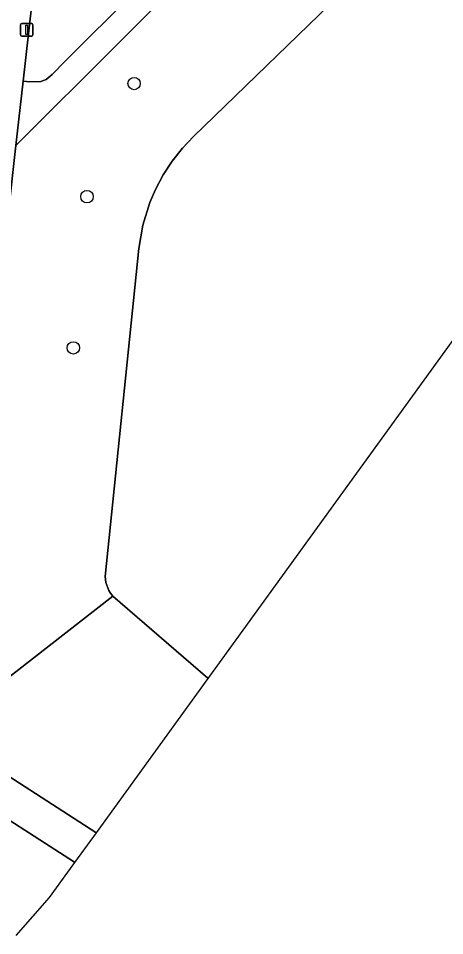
# Model space of a CAD drawing. Extents: x 161928 to 163071, y 386474 to 387428.
# Drawn here: x 162732.7 to 162766.4, y 386905.3 to 386977.8 of the extents above; entities that cross this region are included whole.
import ezdxf

# ---------------------------------------------------------------- set-up
doc = ezdxf.new("R2010")
doc.units = 0
for name, color, linetype in [('IMGEO_Boom', 7, 'Continuous'), ('IMGEO_Groenvoorziening', 7, 'Continuous'), ('IMGEO_Lichtmast', 7, 'Continuous'), ('IMGEO_Meer_plas_ven_vijver', 7, 'Continuous'), ('IMGEO_Rijbaan_lokaal_gesloten', 7, 'Continuous'), ('IMGEO_Voetpad_halfverhard', 7, 'Continuous'), ('IMGEO_Voetpad_open', 7, 'Continuous')]:
    doc.layers.add(name, color=color, linetype=linetype)

msp = doc.modelspace()

# ---------------------------------------------------------------- linework, layer by layer
at = {"layer": 'IMGEO_Boom'}
for centre in [(162741.853, 386972.634), (162738.122, 386963.696), (162737.043, 386951.743)]:
    msp.add_circle(centre, 0.489, dxfattribs=at)
at = {"layer": 'IMGEO_Groenvoorziening'}
for points in [[(162764.875, 387000.002), (162732.493, 386967.738), (162727.428, 386922.197), (162740.165, 386932.107), (162739.98, 386932.355), (162739.862, 386932.554), (162739.761, 386932.764), (162739.68, 386932.981), (162739.619, 386933.205), (162739.578, 386933.434), (162739.557, 386933.665), (162742.231, 386959.597), (162742.55, 386961.442), (162743.104, 386963.23), (162743.55, 386964.27), (162744.158, 386965.414), (162744.866, 386966.499), (162745.668, 386967.516), (162746.558, 386968.458), (162760.645, 386982.09)], [(162736.14, 387000), (162733.062, 386972.835), (162733.593, 386972.775), (162734.464, 386972.796), (162734.879, 386972.962), (162735.377, 386973.356), (162736.425, 386974.441), (162747.184, 386985.166)]]:
    msp.add_lwpolyline(points, dxfattribs=at)
msp.add_lwpolyline([(162738.864, 386913.421), (162747.703, 386925.615), (162747.673, 386925.641), (162740.165, 386932.107), (162727.428, 386922.197), (162727.415, 386922.002), (162727.42, 386921.806), (162727.442, 386921.612), (162727.482, 386921.42), (162727.539, 386921.233), (162727.612, 386921.051), (162727.701, 386920.877), (162727.805, 386920.711), (162727.923, 386920.555), (162728.055, 386920.411), (162728.2, 386920.279), (162728.355, 386920.16), (162728.42, 386920.117), (162738.828, 386913.444)], close=True, dxfattribs=at)
at = {"layer": 'IMGEO_Lichtmast'}
for p, q in [((162732.857, 386976.482), (162732.857, 386977.282)), ((162732.857, 386977.282), (162732.857, 386976.482)), ((162732.957, 386977.382), (162733.747, 386977.382)), ((162733.747, 386977.382), (162732.957, 386977.382)), ((162733.847, 386977.282), (162733.847, 386976.482)), ((162733.847, 386976.482), (162733.847, 386977.282)), ((162733.747, 386976.382), (162732.957, 386976.382)), ((162732.957, 386976.382), (162733.747, 386976.382))]:
    msp.add_line(p, q, dxfattribs=at)
msp.add_lwpolyline([(162733.277, 386977.257), (162733.427, 386977.257), (162733.427, 386976.507), (162733.277, 386976.507), (162733.277, 386977.257)], dxfattribs=at)
for centre, start, end in [((162732.957, 386977.282), 90, 180), ((162732.957, 386977.282), 90, 180), ((162733.747, 386977.282), 0, 90), ((162733.747, 386977.282), 360, 90), ((162732.957, 386976.482), 180, 270), ((162732.957, 386976.482), 180, 270), ((162733.747, 386976.482), 270, 0), ((162733.747, 386976.482), 270, 0)]:
    msp.add_arc(centre, 0.1, start, end, dxfattribs=at)
at = {"layer": 'IMGEO_Meer_plas_ven_vijver'}
msp.add_lwpolyline([(162760.645, 386982.09), (162746.558, 386968.458), (162745.668, 386967.516), (162744.866, 386966.499), (162744.158, 386965.414), (162743.55, 386964.27), (162743.104, 386963.23), (162742.55, 386961.442), (162742.231, 386959.597), (162739.557, 386933.665), (162739.578, 386933.434), (162739.619, 386933.205), (162739.68, 386932.981), (162739.761, 386932.764), (162739.862, 386932.554), (162739.98, 386932.355), (162740.165, 386932.107), (162747.673, 386925.641), (162747.703, 386925.615), (162918.383, 387161.062)], dxfattribs=at)
at = {"layer": 'IMGEO_Rijbaan_lokaal_gesloten'}
msp.add_lwpolyline([(162732.519, 386905.283), (162735.144, 386908.29), (162737.16, 386911.071), (162737.124, 386911.094), (162728.427, 386916.69), (162723.673, 386919.593), (162721.439, 386920.791), (162718.157, 386922.55), (162715.971, 386923.722), (162714.314, 386924.498), (162705.125, 386928.189), (162700.468, 386929.707), (162693.691, 386931.533), (162690.967, 386932.149), (162684.51, 386933.084), (162681.845, 386933.393), (162681.109, 386927.949), (162680.761, 386925.379), (162689.353, 386924.27), (162693.558, 386923.541)], dxfattribs=at)
at = {"layer": 'IMGEO_Voetpad_halfverhard'}
msp.add_lwpolyline([(162809.51, 387054.063), (162803.095, 387043.649), (162799.565, 387038.456), (162796.492, 387034.581), (162793.561, 387031.419), (162782.428, 387020.251), (162771.704, 387009.933), (162762.672, 387000.932), (162761.741, 387000), (162747.184, 386985.166), (162736.425, 386974.441), (162735.377, 386973.356), (162734.879, 386972.962), (162734.464, 386972.796), (162733.593, 386972.775), (162733.062, 386972.835), (162732.493, 386967.738), (162764.875, 387000.002)], dxfattribs=at)
at = {"layer": 'IMGEO_Voetpad_open'}
for points in [[(162721.08, 386924.534), (162728.42, 386920.117), (162728.355, 386920.16), (162728.2, 386920.279), (162728.055, 386920.411), (162727.923, 386920.555), (162727.805, 386920.711), (162727.701, 386920.877), (162727.612, 386921.051), (162727.539, 386921.233), (162727.482, 386921.42), (162727.442, 386921.612), (162727.42, 386921.806), (162727.415, 386922.002), (162727.428, 386922.197), (162732.493, 386967.738), (162733.062, 386972.835), (162736.14, 387000), (162742.11, 387053.173)], [(162738.864, 386913.421), (162738.828, 386913.444), (162728.42, 386920.117), (162721.08, 386924.534), (162720.167, 386924.96), (162707.501, 386930.212), (162704.901, 386931.13), (162698.4, 386933.375), (162691.725, 386935.031), (162683.254, 386936.052), (162681.995, 386936.343), (162674.896, 386937.136)], [(162679.938, 386933.646), (162681.845, 386933.393), (162684.51, 386933.084), (162690.967, 386932.149), (162693.691, 386931.533), (162700.468, 386929.707), (162705.125, 386928.189), (162714.314, 386924.498), (162715.971, 386923.722), (162718.157, 386922.55), (162718.43, 386923.06), (162721.713, 386921.301), (162721.439, 386920.791), (162723.673, 386919.593), (162728.427, 386916.69), (162737.124, 386911.094), (162737.16, 386911.071), (162738.864, 386913.421)]]:
    msp.add_lwpolyline(points, dxfattribs=at)

doc.saveas('drawing.dxf')
